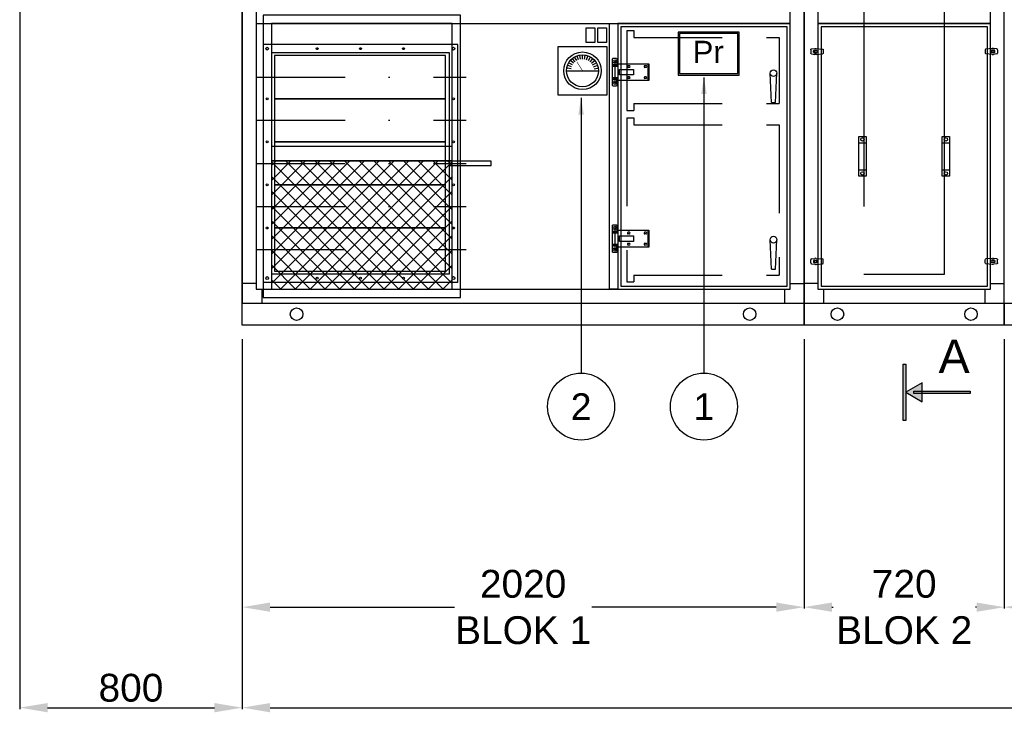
# Model space of a CAD drawing. Extents: x -156717 to 425753, y -51191 to 363295.
# Tile 366 of 502: x 140845 to 144385, y 158292 to 160784. Entities that reach past the tile are written whole.
import ezdxf
from ezdxf.enums import TextEntityAlignment as Align
from ezdxf.lldxf.tags import DXFTag

# ---------------------------------------------------------------- set-up
doc = ezdxf.new("R2010")
doc.units = 0
doc.header["$LTSCALE"] = 50
for name, pattern in [('CACHE', [9.525, 6.35, -3.175]), ('FANTOME', [63.5, 31.75, -6.35, 6.35, -6.35, 6.35, -6.35]), ('TIRETPT', [25.4, 12.7, -6.35, 0, -6.35])]:
    doc.linetypes.add(name, pattern=pattern)
doc.layers.get('0').update_dxf_attribs({"linetype": 'CONTINUOUS'})
doc.layers.get('Defpoints').update_dxf_attribs({"linetype": 'CONTINUOUS'})
for name, color, linetype in [('01', 7, 'CONTINUOUS'), ('02', 9, 'HIDDEN2'), ('ATTRIBUTS', 2, 'CONTINUOUS'), ('COTATION', 30, 'CONTINUOUS'), ('HACHURES', 8, 'CONTINUOUS'), ('INTEROMPU', 1, 'CACHE'), ('MIXTE', 2, 'FANTOME'), ('TN-Accessoires', 8, 'CONTINUOUS')]:
    doc.layers.add(name, color=color, linetype=linetype)
doc.styles.add('COTATION', font='ARIAL.TTF')
doc.styles.add('PATRICK', font='ARIAL.TTF')
doc.styles.add('texte', font='ARIAL.TTF', dxfattribs={"height": 80})
tags = doc.linetypes.add('HIDDEN2', pattern=[0.1875, 0.125, -0.0625]).pattern_tags.tags
tags[6:7] = [DXFTag(74, 4), DXFTag(75, 0), DXFTag(340, '0'), DXFTag(46, 1.0), DXFTag(50, 0.0), DXFTag(44, 0.0), DXFTag(45, 0.0)]
tags[4:5] = [DXFTag(74, 4), DXFTag(75, 0), DXFTag(340, '0'), DXFTag(46, 1.0), DXFTag(50, 0.0), DXFTag(44, 0.0), DXFTag(45, 0.0)]
doc.dimstyles.new('TAILLE105', dxfattribs={"dimtxt": 100, "dimasz": 100, "dimexe": 5, "dimexo": 50, "dimgap": 20, "dimtad": 1, "dimzin": 12, "dimdsep": 46, "dimtxsty": 'COTATION', "dimcen": -3, "dimazin": 0, "dimtfac": 0.025, "dimtmove": 2, "dimatfit": 3, "dimfxl": 0, "dimtvp": 1, "dimtolj": 1, "dimtzin": 12, "dimarcsym": 0})
doc.dimstyles.new('TAILLE60', dxfattribs={"dimtxt": 60, "dimasz": 60, "dimexe": 5, "dimexo": 30, "dimgap": 10, "dimtad": 1, "dimzin": 12, "dimdsep": 46, "dimtxsty": 'COTATION', "dimcen": -3, "dimazin": 0, "dimtfac": 0.045455, "dimtofl": 0, "dimtmove": 2, "dimatfit": 3, "dimfxl": 0, "dimtvp": 1, "dimtolj": 1, "dimtzin": 12, "dimarcsym": 0})

# ---------------------------------------------------------------- blocks, each defined once
blk = doc.blocks.new('AXEREG')
at = {"color": 9}
blk.add_lwpolyline([(0, -7.6), (149.9, -7.6), (149.9, 7.6), (0, 7.6)], close=True, dxfattribs=at)
blk = doc.blocks.new('rr795640', base_point=(19324.9, -9854.7))
at = {"linetype": 'TIRETPT', "ltscale": 0.5}
for p, q in [((19272.2, -9942.2), (20024.7, -9942.2)), ((19272.2, -10097.2), (20024.7, -10097.2)), ((19272.2, -10252.2), (20024.7, -10252.2)), ((19272.2, -10407.2), (20024.7, -10407.2)), ((19272.2, -10562.2), (20024.7, -10562.2))]:
    blk.add_line(p, q, dxfattribs=at)
for points in [[(19294.9, -10679.7), (19994.9, -10679.7), (19994.9, -9824.7), (19294.9, -9824.7)], [(19324.9, -10649.7), (19964.9, -10649.7), (19964.9, -9854.7), (19324.9, -9854.7)]]:
    blk.add_lwpolyline(points, close=True)
at = {"color": 9}
for points in [[(19336.3, -10019.7), (19951.3, -10019.7), (19951.3, -9864.7), (19336.3, -9864.7)], [(19336.3, -10174.7), (19951.3, -10174.7), (19951.3, -10019.7), (19336.3, -10019.7)], [(19336.3, -10329.7), (19951.3, -10329.7), (19951.3, -10174.7), (19336.3, -10174.7)], [(19336.3, -10484.7), (19951.3, -10484.7), (19951.3, -10329.7), (19336.3, -10329.7)], [(19336.3, -10639.7), (19951.3, -10639.7), (19951.3, -10484.7), (19336.3, -10484.7)]]:
    blk.add_lwpolyline(points, close=True, dxfattribs=at)
for centre, radius in [((19309.9, -9839.7), 5), ((19489.9, -9839.7), 3.5), ((19644.9, -9839.7), 3.5), ((19799.9, -9839.7), 3.5), ((19979.9, -9839.7), 5), ((19309.9, -10019.7), 3.5), ((19979.9, -10019.7), 3.5), ((19309.9, -10174.7), 3.5), ((19979.9, -10174.7), 3.5), ((19309.9, -10329.7), 3.5), ((19979.9, -10329.7), 3.5), ((19309.9, -10484.7), 3.5), ((19979.9, -10484.7), 3.5), ((19309.9, -10664.7), 5), ((19489.9, -10664.7), 3.5), ((19644.9, -10664.7), 3.5), ((19799.9, -10664.7), 3.5), ((19979.9, -10664.7), 5)]:
    blk.add_circle(centre, radius, dxfattribs=at)
at = {"layer": '01'}
blk.add_blockref('AXEREG', (19964.9, -10252.2), dxfattribs=at)
blk = doc.blocks.new('r31', base_point=(-38378.7, -2296.7))
blk.add_lwpolyline([(-38083.7, -2296.7), (-38053.7, -2296.7), (-38053.7, -3251.7), (-38083.7, -3251.7)], close=True)
blk = doc.blocks.new('P1')
at = {"layer": 'INTEROMPU'}
for p, q in [((0, 143.5), (0, -143.5)), ((0, 143.5), (25, 143.5)), ((25, 143.5), (25, 118.5)), ((25, 118.5), (547, 118.5)), ((547, 118.5), (547, -118.5)), ((25, -118.5), (547, -118.5)), ((25, -118.5), (25, -143.5)), ((0, -143.5), (25, -143.5))]:
    blk.add_line(p, q, dxfattribs=at)
blk = doc.blocks.new('P2')
at = {"layer": 'INTEROMPU'}
for p, q in [((0, 295.2), (0, -295.2)), ((0, 295.2), (25, 295.2)), ((25, 295.2), (25, 270.2)), ((25, 270.2), (547, 270.2)), ((547, 270.2), (547, -270.2)), ((25, -270.2), (547, -270.2)), ((25, -270.2), (25, -295.2)), ((0, -295.2), (25, -295.2))]:
    blk.add_line(p, q, dxfattribs=at)
blk = doc.blocks.new('PH2')
blk.add_blockref('P2', (28.7, 0))
blk = doc.blocks.new('psh3')
for name, p in [('P1', (33.3, 309)), ('PH2', (4.6, -156.5))]:
    blk.add_blockref(name, p)
blk = doc.blocks.new('CHARNIERE')
for p, q in [((-7.5, 21), (10.5, 21)), ((-7.5, -21), (-7.5, 21)), ((0, 35), (0, -35)), ((10.5, 21), (10.5, 30)), ((10.5, 30), (122.5, 30)), ((22.5, 10), (22.5, 30)), ((52.5, 23), (48.5, 23)), ((52.5, 17), (48.5, 17)), ((112.5, 23), (108.5, 23)), ((112.5, 17), (108.5, 17)), ((119.5, 30), (119.5, -30)), ((122.5, 30), (122.5, -30)), ((10.5, -21), (-7.5, -21)), ((10.5, -30), (10.5, -21)), ((122.5, -30), (10.5, -30)), ((22.5, -30), (22.5, -10)), ((52.5, -17), (48.5, -17)), ((52.5, -23), (48.5, -23)), ((112.5, -17), (108.5, -17)), ((112.5, -23), (108.5, -23))]:
    blk.add_line(p, q)
for points in [[(-8, -48), (-8, 48), (-6, 50), (6, 50), (8, 48), (8, 21)], [(-3, 21), (-3, 26), (3, 26), (3, 21)], [(8, -21), (8, -48), (6, -50), (-6, -50), (-8, -48)], [(-3, -26), (-3, -21)], [(3, -21), (3, -26), (-3, -26)]]:
    blk.add_lwpolyline(points)
for points in [[(-8, 26), (-8, 35), (8, 35), (8, 26)], [(17.5, -10), (17.5, 10), (67.5, 10), (67.5, -10)], [(-8, -26), (-8, -35), (8, -35), (8, -26)]]:
    blk.add_lwpolyline(points, close=True)
for centre in [(0, 41), (0, -41)]:
    blk.add_circle(centre, 3.5)
for centre, start, end in [((48.5, 20), 90, 270), ((52.5, 20), 270, 90), ((108.5, 20), 90, 270), ((112.5, 20), 270, 90), ((48.5, -20), 90, 270), ((52.5, -20), 270, 90), ((108.5, -20), 90, 270), ((112.5, -20), 270, 90)]:
    blk.add_arc(centre, 3, start, end)
blk = doc.blocks.new('POIGNEE')
for p, q in [((-7.5, -106), (-12, -0.5)), ((7.5, -106), (12, -0.5)), ((-7.5, -106), (7.5, -106))]:
    blk.add_line(p, q)
blk.add_circle((0, 0), 12)
blk = doc.blocks.new('PO32B')
for points in [[(0, 0), (620, 0), (620, 955), (0, 955)], [(11, 11), (609, 11), (609, 944), (11, 944)]]:
    blk.add_lwpolyline(points, close=True)
for name, p in [('CHARNIERE', (-10.6, 780.6)), ('POIGNEE', (560, 777)), ('CHARNIERE', (-10.6, 181.6)), ('POIGNEE', (560, 178))]:
    blk.add_blockref(name, p)
blk = doc.blocks.new('b50806', base_point=(-13351.2, 4770.1))
at = {"layer": '01'}
blk.add_lwpolyline([(-13351.2, 4770.1), (-11331.2, 4770.1), (-11331.2, 4690.1), (-13351.2, 4690.1)], close=True, dxfattribs=at)
for centre in [(-13155.7, 4730.1), (-11526.7, 4730.1)]:
    blk.add_circle(centre, 22.5, dxfattribs=at)
blk = doc.blocks.new('b50802', base_point=(-13351.2, 5090.1))
at = {"layer": '01'}
blk.add_lwpolyline([(-13351.2, 5090.1), (-12631.2, 5090.1), (-12631.2, 5010.1), (-13351.2, 5010.1)], close=True, dxfattribs=at)
for centre in [(-13231.2, 5050.1), (-12751.2, 5050.1)]:
    blk.add_circle(centre, 22.5, dxfattribs=at)
blk = doc.blocks.new('b50805', base_point=(-13351.2, 4850.1))
at = {"layer": '01'}
blk.add_lwpolyline([(-13351.2, 4850.1), (-11656.2, 4850.1), (-11656.2, 4770.1), (-13351.2, 4770.1)], close=True, dxfattribs=at)
for centre in [(-13231.2, 4810.1), (-11776.2, 4810.1)]:
    blk.add_circle(centre, 22.5, dxfattribs=at)
blk = doc.blocks.new('CLAME')
for p, q in [((-28, 5.8), (-28, -5.8)), ((-2.4, 10.8), (-25.3, 8.7)), ((5.4, 4.5), (-5.4, 4.5)), ((14.4, 8.9), (2.3, 10.7)), ((17, 5.9), (17, -5.9)), ((-2.4, -10.8), (-25.3, -8.7)), ((5.4, -4.5), (-5.4, -4.5)), ((14.4, -8.9), (2.3, -10.7))]:
    blk.add_line(p, q)
blk.add_circle((0, 0), 4)
for centre, radius, start, end in [((-25, 5.8), 3, 95.1022, 180), ((0, 0), 7, 139.9948, 220.0052), ((-0.6, -9.1), 20, 81.6341, 95.1022), ((0, 0), 7, 319.9948, 40.0052), ((14, 5.9), 3, 0, 81.6341), ((-25, -5.8), 3, 180, 264.8978), ((-0.6, 9.1), 20, 264.8978, 278.3659), ((14, -5.9), 3, 278.3659, 0)]:
    blk.add_arc(centre, radius, start, end)
blk = doc.blocks.new('POI')
at = {"color": 9}
for p, q in [((-13, 71), (13, 71)), ((-13, -71), (-13, 71)), ((13, 71), (13, -71)), ((-13, 49), (13, 49)), ((13, -49), (-13, -49)), ((13, -71), (-13, -71))]:
    blk.add_line(p, q, dxfattribs=at)
for centre in [(0, 61), (0, -61)]:
    blk.add_circle(centre, 6, dxfattribs=at)
blk = doc.blocks.new('A32B')
for points in [[(0, 0), (620, 0), (620, 955), (0, 955)], [(11, 11), (609, 11), (609, 944), (11, 944)]]:
    blk.add_lwpolyline(points, close=True)
at = {"xscale": -1}
blk.add_blockref('CLAME', (-9, 855), dxfattribs=at)
for name, p in [('CLAME', (629, 855)), ('POI', (160, 477.5)), ('POI', (460, 477.5))]:
    blk.add_blockref(name, p)
at = {"rotation": 180}
blk.add_blockref('CLAME', (-9, 100), dxfattribs=at)
at = {"xscale": -1, "rotation": 180}
blk.add_blockref('CLAME', (629, 100), dxfattribs=at)
blk = doc.blocks.new('*D2342')
at = {"layer": 'COTATION', "color": 0, "lineweight": -2, "transparency": 16777216}
for p, q in [((141645.4, 159634.5), (141645.4, 158665.7)), ((143665.4, 159634.5), (143665.4, 158665.7)), ((141745.4, 158670.7), (142408.7, 158670.7)), ((143565.4, 158670.7), (142902, 158670.7))]:
    blk.add_line(p, q, dxfattribs=at)
at = {"layer": 'COTATION', "color": 0, "transparency": 16777216}
for points in [[(141745.4, 158687.4), (141745.4, 158654), (141645.4, 158670.7)], [(143565.4, 158687.4), (143565.4, 158654), (143665.4, 158670.7)]]:
    blk.add_solid(points, dxfattribs=at)
at = {"layer": 'Defpoints', "color": 0, "transparency": 16777216}
for p in [(141645.4, 159684.5), (143665.4, 159684.5), (143665.4, 158670.7)]:
    blk.add_point(p, dxfattribs=at)
at = {"layer": 'COTATION', "color": 0, "transparency": 16777216, "insert": (142655.4, 158670.7), "char_height": 100, "attachment_point": 5, "style": 'COTATION'}
blk.add_mtext('\\A1;2020\\PBLOK 1', dxfattribs=at)
blk = doc.blocks.new('*D2343')
at = {"layer": 'COTATION', "color": 0, "lineweight": -2, "transparency": 16777216}
for p, q in [((143665.4, 159634.5), (143665.4, 158665.7)), ((144385.4, 159634.5), (144385.4, 158665.7)), ((143765.4, 158670.7), (143769.6, 158670.7)), ((144285.4, 158670.7), (144281.2, 158670.7))]:
    blk.add_line(p, q, dxfattribs=at)
at = {"layer": 'COTATION', "color": 0, "transparency": 16777216}
for points in [[(143765.4, 158687.4), (143765.4, 158654), (143665.4, 158670.7)], [(144285.4, 158687.4), (144285.4, 158654), (144385.4, 158670.7)]]:
    blk.add_solid(points, dxfattribs=at)
at = {"layer": 'Defpoints', "color": 0, "transparency": 16777216}
for p in [(143665.4, 159684.5), (144385.4, 159684.5), (144385.4, 158670.7)]:
    blk.add_point(p, dxfattribs=at)
at = {"layer": 'COTATION', "color": 0, "transparency": 16777216, "insert": (144025.4, 158670.7), "char_height": 100, "attachment_point": 5, "style": 'COTATION'}
blk.add_mtext('\\A1;720\\PBLOK 2', dxfattribs=at)
blk = doc.blocks.new('*D2344')
at = {"layer": 'COTATION', "color": 0, "lineweight": -2, "transparency": 16777216}
for p, q in [((144385.4, 159634.5), (144385.4, 158665.7)), ((146080.4, 159634.5), (146080.4, 158665.7)), ((144485.4, 158670.7), (144976.5, 158670.7)), ((145980.4, 158670.7), (145489.2, 158670.7))]:
    blk.add_line(p, q, dxfattribs=at)
at = {"layer": 'COTATION', "color": 0, "transparency": 16777216}
for points in [[(144485.4, 158687.4), (144485.4, 158654), (144385.4, 158670.7)], [(145980.4, 158687.4), (145980.4, 158654), (146080.4, 158670.7)]]:
    blk.add_solid(points, dxfattribs=at)
at = {"layer": 'Defpoints', "color": 0, "transparency": 16777216}
for p in [(144385.4, 159684.5), (146080.4, 159684.5), (146080.4, 158670.7)]:
    blk.add_point(p, dxfattribs=at)
at = {"layer": 'COTATION', "color": 0, "transparency": 16777216, "insert": (145232.9, 158670.7), "char_height": 100, "attachment_point": 5, "style": 'COTATION'}
blk.add_mtext('\\A1;1695\\PBLOK 3', dxfattribs=at)
blk = doc.blocks.new('*D2346')
at = {"layer": 'COTATION', "color": 0, "lineweight": -2, "transparency": 16777216}
for p, q in [((141645.4, 159634.5), (141645.4, 158304.2)), ((148425.4, 159634.5), (148425.4, 158304.2)), ((141745.4, 158309.2), (148325.4, 158309.2))]:
    blk.add_line(p, q, dxfattribs=at)
at = {"layer": 'COTATION', "color": 0, "transparency": 16777216}
for points in [[(141745.4, 158325.8), (141745.4, 158292.5), (141645.4, 158309.2)], [(148325.4, 158325.8), (148325.4, 158292.5), (148425.4, 158309.2)]]:
    blk.add_solid(points, dxfattribs=at)
at = {"layer": 'Defpoints', "color": 0, "transparency": 16777216}
for p in [(141645.4, 159684.5), (148425.4, 159684.5), (148425.4, 158309.2)]:
    blk.add_point(p, dxfattribs=at)
at = {"layer": 'COTATION', "color": 0, "transparency": 16777216, "insert": (145035.4, 158380.2), "char_height": 100, "attachment_point": 5, "style": 'COTATION'}
blk.add_mtext('\\A1;6780', dxfattribs=at)
blk = doc.blocks.new('pp', base_point=(3305.9, -13889.5))
at = {"layer": 'TN-Accessoires', "color": 4}
blk.add_lwpolyline([(3290.5, -13836.7), (3321.3, -13836.7), (3321.3, -13889.5), (3290.5, -13889.5)], close=True, dxfattribs=at)
blk = doc.blocks.new('capot32', base_point=(-25561.039357, 146.303953))
at = {"layer": 'HACHURES'}
h = blk.add_hatch(dxfattribs=at)
h.set_pattern_fill('ANSI37', color=256, scale=300, style=0)
h.set_pattern_definition([(45, (0, 0), (-26.516504, 26.516504), []), (135, (0, 0), (-26.516504, -26.516504), [])])
h.paths.add_polyline_path([(-25886.039357, -808.696047), (-25236.039357, -808.696047), (-25236.039357, -347.696047), (-25886.039357, -347.696047)])
at = {"color": 4}
for points in [[(-25916.039357, -838.696047), (-25206.039357, -838.696047), (-25206.039357, 176.303953), (-25916.039357, 176.303953)], [(-25886.039357, -808.696047), (-25236.039357, -808.696047), (-25236.039357, 146.303953), (-25886.039357, 146.303953)], [(-25236.039357, -295.696047), (-25886.039357, -295.696047), (-25886.039357, -347.696047), (-25236.039357, -347.696047)]]:
    blk.add_lwpolyline(points, close=True, dxfattribs=at)
at = {"layer": '01', "color": 4}
blk.add_lwpolyline([(-25886.039357, -808.696047), (-25236.039357, -808.696047), (-25236.039357, -347.696047), (-25886.039357, -347.696047)], close=True, dxfattribs=at)
blk = doc.blocks.new('num')
at = {"layer": 'ATTRIBUTS'}
blk.add_circle((0, 0), 100.4, dxfattribs=at)
at = {"layer": 'ATTRIBUTS', "color": 5, "style": 'texte', "flags": 1}
blk.add_attdef('00', text='', height=80, dxfattribs=at).set_placement((0, 0), align=Align.MIDDLE_CENTER)
blk = doc.blocks.new('DWG10')
for points in [[(-4.5, 33.4), (4.5, 33.4), (4.5, 236), (-4.5, 236)], [(-101.3, 4.5), (-101.3, -4.5), (101.3, -4.5), (101.3, 4.5)]]:
    blk.add_lwpolyline(points, close=True)
at = {"flags": 128}
blk.add_lwpolyline([(0, 4.5), (-34.1, 63.5), (34.1, 63.5)], close=True, dxfattribs=at)
for points in [[(-4.5, 33.4), (-4.5, 236), (4.5, 236)], [(-4.5, 33.4), (4.5, 33.4), (4.5, 236)], [(-34.1, 63.5), (0, 4.5), (34.1, 63.5)], [(-101.3, -4.5), (-101.3, 4.5), (101.3, 4.5)], [(101.3, -4.5), (101.3, 4.5), (-101.3, -4.5)]]:
    blk.add_solid(points)
blk = doc.blocks.new('magnehelic2')
at = {"layer": 'TN-Accessoires'}
for p, q in [((-32.1, 27), (-42.2, 35.4)), ((-27, 32.1), (-35.4, 42.2)), ((-21, 36.3), (-27.6, 47.7)), ((-14.3, 39.4), (-18.9, 51.8)), ((-7.3, 41.3), (-9.6, 54.3)), ((0, 41.9), (0, 55.1)), ((7.3, 41.3), (9.6, 54.3)), ((14.3, 39.4), (18.9, 51.8)), ((21, 36.3), (27.6, 47.7)), ((27, 32.1), (35.4, 42.2)), ((32.1, 27), (42.2, 35.4)), ((-57.5, 0), (57.5, 0)), ((-41.3, 7.3), (-54.3, 9.6)), ((-39.4, 14.3), (-51.8, 18.9)), ((-36.3, 21), (-47.7, 27.6)), ((36.3, 21), (47.7, 27.6)), ((39.4, 14.3), (51.8, 18.9)), ((41.3, 7.3), (54.3, 9.6))]:
    blk.add_line(p, q, dxfattribs=at)
blk.add_lwpolyline([(-87.5, 87.5), (87.5, 87.5), (87.5, -87.5), (-87.5, -87.5)], close=True, dxfattribs=at)
at = {"layer": 'TN-Accessoires', "const_width": 2}
blk.add_lwpolyline([(0, 0), (-20.2, 31.7)], dxfattribs=at)
at = {"layer": 'TN-Accessoires'}
for radius in [67.5, 57.5]:
    blk.add_circle((0, 0), radius, dxfattribs=at)
blk = doc.blocks.new('*D2376')
at = {"layer": 'COTATION', "color": 0, "lineweight": -2, "transparency": 16777216}
for p, q in [((140845.4, 161211.4), (140845.4, 158304.2)), ((141645.4, 159634.5), (141645.4, 158304.2)), ((140945.4, 158309.2), (141545.4, 158309.2))]:
    blk.add_line(p, q, dxfattribs=at)
at = {"layer": 'COTATION', "color": 0, "transparency": 16777216}
for points in [[(140945.4, 158325.8), (140945.4, 158292.5), (140845.4, 158309.2)], [(141545.4, 158325.8), (141545.4, 158292.5), (141645.4, 158309.2)]]:
    blk.add_solid(points, dxfattribs=at)
at = {"layer": 'Defpoints', "color": 0, "transparency": 16777216}
for p in [(140845.4, 161261.4), (141645.4, 159684.5), (141645.4, 158309.2)]:
    blk.add_point(p, dxfattribs=at)
at = {"layer": 'COTATION', "color": 0, "transparency": 16777216, "insert": (141245.4, 158380.2), "char_height": 100, "attachment_point": 5, "style": 'COTATION'}
blk.add_mtext('\\A1;800', dxfattribs=at)

msp = doc.modelspace()

# ---------------------------------------------------------------- linework, layer by layer
for points in [[(141645.36512, 159764.53693), (141645.36512, 161804.53693)], [(141695.36512, 160769.53693), (143615.36512, 160769.53693)], [(143715.36512, 160769.53693), (144335.36512, 160769.53693)]]:
    msp.add_lwpolyline(points)
at = {"layer": '01'}
for p, q in [((141695.36512, 159834.53693), (141645.36512, 159834.53693)), ((143615.36512, 159834.53693), (143665.36512, 159834.53693)), ((143715.36512, 159834.53693), (143665.36512, 159834.53693)), ((144335.36512, 159834.53693), (144385.36512, 159834.53693)), ((141715.36512, 159814.53693), (141715.36512, 159764.53693)), ((143595.36512, 159814.53693), (143595.36512, 159764.53693)), ((143735.36512, 159814.53693), (143735.36512, 159764.53693)), ((144315.36512, 159814.53693), (144315.36512, 159764.53693))]:
    msp.add_line(p, q, dxfattribs=at)
for points in [[(141645.36512, 159764.53693), (143665.36512, 159764.53693), (143665.36512, 161804.53693), (141645.36512, 161804.53693)], [(143665.36512, 159764.53693), (144385.36512, 159764.53693), (144385.36512, 161804.53693), (143665.36512, 161804.53693)], [(141695.36512, 159814.53693), (143615.36512, 159814.53693), (143615.36512, 161754.53693), (141695.36512, 161754.53693)], [(143715.36512, 159814.53693), (144335.36512, 159814.53693), (144335.36512, 161754.53693), (143715.36512, 161754.53693)]]:
    msp.add_lwpolyline(points, close=True, dxfattribs=at)
at = {"layer": '02'}
for points in [[(143212.74262, 160584.81177), (143431.74262, 160584.81177), (143431.74262, 160738.81177), (143212.74262, 160738.81177)], [(143217.74262, 160589.81177), (143426.74262, 160589.81177), (143426.74262, 160733.81177), (143217.74262, 160733.81177)]]:
    msp.add_lwpolyline(points, close=True, dxfattribs=at)
at = {"layer": 'MIXTE'}
msp.add_lwpolyline([(143880.36512, 159868.90851), (144170.36512, 159868.90851), (144170.36512, 161699.00629), (143880.36512, 161699.00629), (143880.36512, 159868.90851)], dxfattribs=at)

# ---------------------------------------------------------------- block references
for name, p in [('r31', (142670.36512, 160769.53693)), ('psh3', (142995.36512, 160292.03693)), ('rr795640', (141750.36512, 160664.53693)), ('b50806', (141645.36512, 159764.53693)), ('b50802', (143665.36512, 159764.53693)), ('b50805', (144385.36512, 159764.53693))]:
    msp.add_blockref(name, p)
at = {"xscale": -1, "rotation": 270}
msp.add_blockref('DWG10', (144026.64839, 159443.49735), dxfattribs=at)
ref = msp.add_blockref('num', (142863.85886, 159391.90798), dxfattribs=dict(xscale=1.2, yscale=1.2, zscale=1.2))
ref.add_attrib('00', '2', dxfattribs={"layer": 'ATTRIBUTS', "color": 5, "height": 96, "style": 'texte'}).set_placement((142863.85886, 159391.90798), align=Align.MIDDLE_CENTER)
ref = msp.add_blockref('num', (143305.41986, 159391.90798), dxfattribs=dict(xscale=1.2, yscale=1.2, zscale=1.2))
ref.add_attrib('00', '1', dxfattribs={"layer": 'ATTRIBUTS', "color": 5, "height": 96, "style": 'texte'}).set_placement((143305.41986, 159391.90798), align=Align.MIDDLE_CENTER)
at = {"layer": '01'}
for name, p in [('PO32B', (142995.36512, 159814.53693)), ('A32B', (143715.36512, 159814.53693))]:
    msp.add_blockref(name, p, dxfattribs=at)
at = {"layer": 'COTATION'}
for name, p in [('capot32', (142075.36512, 160769.53693)), ('magnehelic2', (142869.00708, 160600.16457))]:
    msp.add_blockref(name, p, dxfattribs=at)
at = {"layer": 'HACHURES'}
for p in [(142897.69659, 160701.58622), (142939.54245, 160701.58622)]:
    msp.add_blockref('pp', p, dxfattribs=at)

# ---------------------------------------------------------------- texts
at = {"layer": '02', "style": 'texte'}
msp.add_text('Pr', height=80, dxfattribs=at).set_placement((143264.85066, 160627.81974))
at = {"layer": 'COTATION', "style": 'PATRICK'}
msp.add_text('A', height=120, dxfattribs=at).set_placement((144148.97457, 159513.01767))

# ---------------------------------------------------------------- dimensions: what is measured, and where the dimension line sits
at = {"layer": 'COTATION'}
for base, p1, p2, picture, middle in [((141645.36512, 158309.15045), (140845.36512, 161261.37067), (141645.36512, 159684.53693), '*D2376', (141245.36512, 158380.20775)), ((148425.36512, 158309.15045), (141645.36512, 159684.53693), (148425.36512, 159684.53693), '*D2346', (145035.36512, 158380.20775))]:
    dim = msp.add_linear_dim(base=base, p1=p1, p2=p2, dimstyle='TAILLE105', dxfattribs=at)
    dim.commit()
    dim.dimension.update_dxf_attribs({"geometry": picture, "text_midpoint": middle})
for base, p1, p2, text, picture, middle in [((143665.36512, 158670.68809), (141645.36512, 159684.53693), (143665.36512, 159684.53693), '<>\\PBLOK 1', '*D2342', (142655.36512, 158670.68809)), ((144385.36512, 158670.68809), (143665.36512, 159684.53693), (144385.36512, 159684.53693), '<>\\PBLOK 2', '*D2343', (144025.36512, 158670.68809)), ((146080.36512, 158670.68809), (144385.36512, 159684.53693), (146080.36512, 159684.53693), '<>\\PBLOK 3', '*D2344', (145232.86512, 158670.68809))]:
    dim = msp.add_linear_dim(base=base, p1=p1, p2=p2, text=text, dimstyle='TAILLE105', dxfattribs=at)
    dim.commit()
    dim.dimension.update_dxf_attribs({"geometry": picture, "text_midpoint": middle, "dimtype": 160})

# ---------------------------------------------------------------- leaders
at = {"layer": 'ATTRIBUTS'}
for points in [[(143305.41986, 160576.41857), (143305.41986, 159512.38772)], [(142863.85886, 160502.28803), (142863.85886, 159512.38772)]]:
    msp.add_leader(points, dimstyle='TAILLE60', override={"dimgap": 10, "dimtad": 0}, dxfattribs=at)

doc.saveas('drawing.dxf')
